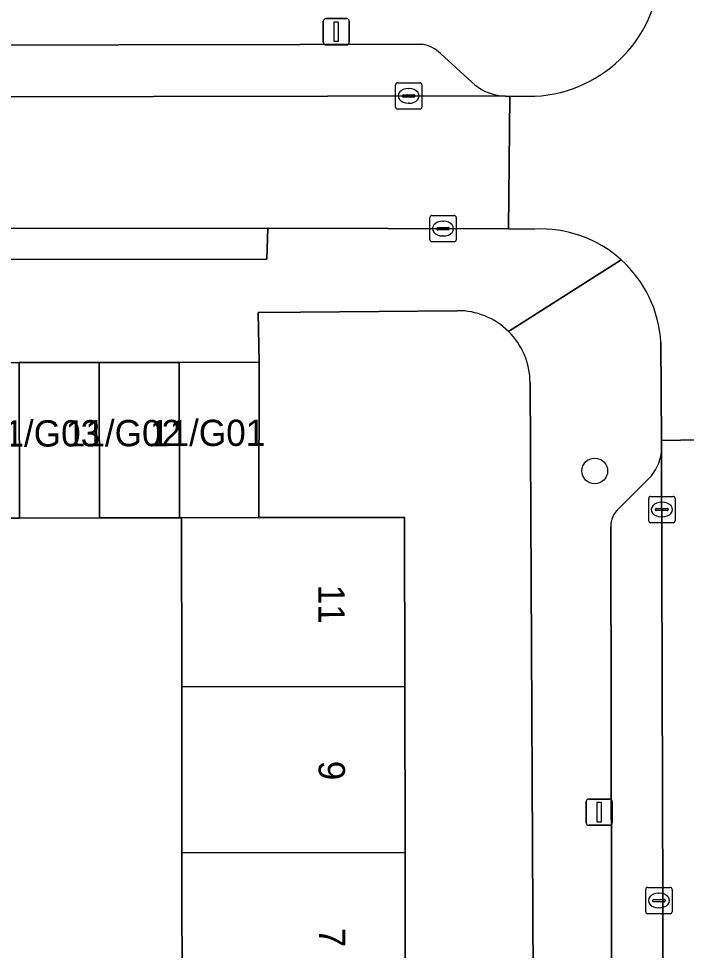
# Model space of a CAD drawing. Extents: x 160732 to 162107, y 387428 to 388479.
# Drawn here: x 161474.01 to 161499.39, y 388256.08 to 388291.54 of the extents above; entities that cross this region are included whole.
import ezdxf

# ---------------------------------------------------------------- set-up
doc = ezdxf.new("R2010")
doc.units = 0
for name, color, linetype in [('IMGEO_Boom', 7, 'Continuous'), ('IMGEO_Erf', 7, 'Continuous'), ('IMGEO_Kolk', 7, 'Continuous'), ('IMGEO_Lichtmast', 7, 'Continuous'), ('IMGEO_Pand', 7, 'Continuous'), ('IMGEO_Pand_nummerreeks', 7, 'Continuous'), ('IMGEO_Parkeervlak_open', 7, 'Continuous'), ('IMGEO_Rijbaan_lokaal_open', 7, 'Continuous'), ('IMGEO_Voetpad_open', 7, 'Continuous')]:
    doc.layers.add(name, color=color, linetype=linetype)

msp = doc.modelspace()

# ---------------------------------------------------------------- linework, layer by layer
at = {"layer": 'IMGEO_Boom'}
msp.add_circle((161495.909, 388274.326), 0.489, dxfattribs=at)
at = {"layer": 'IMGEO_Erf'}
for points in [[(161490.681, 388280.425), (161484.727, 388280.375), (161483.116, 388280.362), (161483.151, 388278.464), (161483.136, 388272.552), (161488.675, 388272.561), (161488.685, 388266.126), (161488.695, 388259.812), (161488.705, 388253.498), (161488.711, 388250), (161488.716, 388247.184), (161488.726, 388240.87), (161488.736, 388234.437), (161480.257, 388234.424), (161480.249, 388239.424), (161480.247, 388240.857), (161480.237, 388247.171), (161480.232, 388250), (161480.226, 388253.485), (161480.216, 388259.799)], [(161493.684, 388231.721), (161493.591, 388250), (161493.45, 388277.693)], [(161480.216, 388259.799), (161480.206, 388266.113), (161480.196, 388272.545), (161480.119, 388272.545), (161477.077, 388272.54), (161474.036, 388272.535), (161470.994, 388272.53)]]:
    msp.add_lwpolyline(points, dxfattribs=at)
for centre, radius, start, end in [((161490.704, 388277.679), 2.746, 45.3929, 90.489), ((161490.705, 388277.68), 2.745, 0.2732, 45.3809)]:
    msp.add_arc(centre, radius, start, end, dxfattribs=at)
at = {"layer": 'IMGEO_Kolk'}
for p, q in [((161488.335, 388288.172), (161488.335, 388289.024)), ((161488.41, 388289.098), (161489.262, 388289.098)), ((161489.336, 388289.024), (161489.336, 388288.172)), ((161488.637, 388288.641), (161489.035, 388288.641)), ((161488.823, 388288.878), (161488.848, 388288.878)), ((161488.594, 388288.592), (161488.594, 388288.604)), ((161489.032, 388288.555), (161488.634, 388288.555)), ((161488.846, 388288.318), (161488.821, 388288.318)), ((161489.078, 388288.604), (161489.078, 388288.592)), ((161489.262, 388288.098), (161488.41, 388288.098)), ((161489.714, 388284.048), (161490.566, 388284.048)), ((161489.639, 388283.122), (161489.639, 388283.974)), ((161490.127, 388283.828), (161490.152, 388283.828)), ((161490.64, 388283.974), (161490.64, 388283.122)), ((161489.898, 388283.542), (161489.898, 388283.554)), ((161490.336, 388283.505), (161489.938, 388283.505)), ((161489.941, 388283.591), (161490.339, 388283.591)), ((161490.382, 388283.554), (161490.382, 388283.542)), ((161490.566, 388283.048), (161489.714, 388283.048)), ((161490.15, 388283.268), (161490.125, 388283.268)), ((161497.96, 388272.433), (161497.96, 388273.285)), ((161498.035, 388273.359), (161498.887, 388273.359)), ((161498.448, 388273.139), (161498.473, 388273.139)), ((161498.961, 388273.285), (161498.961, 388272.433)), ((161498.219, 388272.853), (161498.219, 388272.865)), ((161498.657, 388272.816), (161498.259, 388272.816)), ((161498.262, 388272.902), (161498.66, 388272.902)), ((161498.703, 388272.865), (161498.703, 388272.853)), ((161498.887, 388272.359), (161498.035, 388272.359)), ((161498.471, 388272.579), (161498.446, 388272.579)), ((161497.847, 388257.554), (161497.847, 388258.406)), ((161497.922, 388258.48), (161498.774, 388258.48)), ((161498.335, 388258.26), (161498.36, 388258.26)), ((161498.848, 388258.406), (161498.848, 388257.554)), ((161498.106, 388257.974), (161498.106, 388257.986)), ((161498.544, 388257.937), (161498.146, 388257.937)), ((161498.149, 388258.023), (161498.547, 388258.023)), ((161498.59, 388257.986), (161498.59, 388257.974)), ((161498.774, 388257.48), (161497.922, 388257.48)), ((161498.358, 388257.7), (161498.333, 388257.7))]:
    msp.add_line(p, q, dxfattribs=at)
for points in [[(161488.335, 388288.172), (161488.335, 388289.024)], [(161488.41, 388289.098), (161489.262, 388289.098)], [(161489.336, 388289.024), (161489.336, 388288.172)], [(161489.262, 388288.098), (161488.41, 388288.098)], [(161489.714, 388284.048), (161490.566, 388284.048)], [(161489.639, 388283.122), (161489.639, 388283.974)], [(161490.64, 388283.974), (161490.64, 388283.122)], [(161490.566, 388283.048), (161489.714, 388283.048)], [(161497.96, 388272.433), (161497.96, 388273.285)], [(161498.035, 388273.359), (161498.887, 388273.359)], [(161498.961, 388273.285), (161498.961, 388272.433)], [(161498.887, 388272.359), (161498.035, 388272.359)], [(161497.847, 388257.554), (161497.847, 388258.406)], [(161497.922, 388258.48), (161498.774, 388258.48)], [(161498.848, 388258.406), (161498.848, 388257.554)], [(161498.774, 388257.48), (161497.922, 388257.48)]]:
    msp.add_lwpolyline(points, dxfattribs=at)
for centre, radius, start, end in [((161488.412, 388289.022), 0.0765, 91.552, 178.448), ((161488.412, 388289.022), 0.0765, 91.552, 178.448), ((161489.26, 388289.022), 0.0765, 1.552, 88.448), ((161489.26, 388289.022), 0.0765, 1.552, 88.448), ((161488.634, 388288.601), 0.0403, 85.8775, 175.7526), ((161489.039, 388288.603), 0.0386, 1.7309, 96.639), ((161488.631, 388288.591), 0.0366, 178.938, 274.7102), ((161489.035, 388288.598), 0.043, 264.8664, 352.4533), ((161488.412, 388288.174), 0.0765, 181.552, 268.448), ((161488.412, 388288.174), 0.0765, 181.552, 268.448), ((161489.26, 388288.174), 0.0765, 271.552, 358.448), ((161489.26, 388288.174), 0.0765, 271.552, 358.448), ((161489.716, 388283.972), 0.0765, 91.552, 178.448), ((161489.716, 388283.972), 0.0765, 91.552, 178.448), ((161490.564, 388283.972), 0.0765, 1.552, 88.448), ((161490.564, 388283.972), 0.0765, 1.552, 88.448), ((161489.938, 388283.551), 0.0403, 85.8775, 175.7526), ((161489.935, 388283.541), 0.0366, 178.938, 274.7102), ((161490.339, 388283.548), 0.043, 264.8664, 352.4533), ((161490.343, 388283.553), 0.0386, 1.7309, 96.639), ((161489.716, 388283.124), 0.0765, 181.552, 268.448), ((161489.716, 388283.124), 0.0765, 181.552, 268.448), ((161490.564, 388283.124), 0.0765, 271.552, 358.448), ((161490.564, 388283.124), 0.0765, 271.552, 358.448), ((161498.037, 388273.283), 0.0765, 91.552, 178.448), ((161498.037, 388273.283), 0.0765, 91.552, 178.448), ((161498.885, 388273.283), 0.0765, 1.552, 88.448), ((161498.885, 388273.283), 0.0765, 1.552, 88.448), ((161498.259, 388272.862), 0.0403, 85.8775, 175.7526), ((161498.256, 388272.852), 0.0366, 178.938, 274.7102), ((161498.66, 388272.859), 0.043, 264.8664, 352.4533), ((161498.664, 388272.864), 0.0386, 1.7309, 96.639), ((161498.037, 388272.435), 0.0765, 181.552, 268.448), ((161498.037, 388272.435), 0.0765, 181.552, 268.448), ((161498.885, 388272.435), 0.0765, 271.552, 358.448), ((161498.885, 388272.435), 0.0765, 271.552, 358.448), ((161497.924, 388258.404), 0.0765, 91.552, 178.448), ((161497.924, 388258.404), 0.0765, 91.552, 178.448), ((161498.772, 388258.404), 0.0765, 1.552, 88.448), ((161498.772, 388258.404), 0.0765, 1.552, 88.448), ((161498.146, 388257.983), 0.0403, 85.8775, 175.7526), ((161498.143, 388257.973), 0.0366, 178.938, 274.7102), ((161498.547, 388257.98), 0.043, 264.8664, 352.4533), ((161498.551, 388257.985), 0.0386, 1.7309, 96.639), ((161497.924, 388257.556), 0.0765, 181.552, 268.448), ((161497.924, 388257.556), 0.0765, 181.552, 268.448), ((161498.772, 388257.556), 0.0765, 271.552, 358.448), ((161498.772, 388257.556), 0.0765, 271.552, 358.448)]:
    msp.add_arc(centre, radius, start, end, dxfattribs=at)
for centre, major_axis, ratio, start_param, end_param in [((161488.822, 388288.598), (-0.387, 0.002), 0.722429, 4.712389, 7.853982), ((161488.847, 388288.598), (-0.39, 0.002), 0.717154, 1.570796, 4.712389), ((161490.126, 388283.548), (-0.387, 0.002), 0.722429, 4.712389, 7.853982), ((161490.151, 388283.548), (-0.39, 0.002), 0.717154, 1.570796, 4.712389), ((161498.447, 388272.859), (-0.387, 0.002), 0.722429, 4.712389, 7.853982), ((161498.472, 388272.859), (-0.39, 0.002), 0.717154, 1.570796, 4.712389), ((161498.334, 388257.98), (-0.387, 0.002), 0.722429, 4.712389, 7.853982), ((161498.359, 388257.98), (-0.39, 0.002), 0.717154, 1.570796, 4.712389)]:
    msp.add_ellipse(centre, major_axis=major_axis, ratio=ratio, start_param=start_param, end_param=end_param, dxfattribs=at)
at = {"layer": 'IMGEO_Lichtmast'}
for p, q in [((161485.688, 388291.539), (161486.478, 388291.539)), ((161486.478, 388291.539), (161485.688, 388291.539)), ((161485.588, 388290.639), (161485.588, 388291.439)), ((161485.588, 388291.439), (161485.588, 388290.639)), ((161486.578, 388291.439), (161486.578, 388290.639)), ((161486.578, 388290.639), (161486.578, 388291.439)), ((161486.478, 388290.539), (161485.688, 388290.539)), ((161485.688, 388290.539), (161486.478, 388290.539)), ((161495.584, 388260.943), (161495.584, 388261.743)), ((161495.584, 388261.743), (161495.584, 388260.943)), ((161495.684, 388261.843), (161496.474, 388261.843)), ((161496.474, 388261.843), (161495.684, 388261.843)), ((161496.574, 388261.743), (161496.574, 388260.943)), ((161496.574, 388260.943), (161496.574, 388261.743)), ((161496.474, 388260.843), (161495.684, 388260.843)), ((161495.684, 388260.843), (161496.474, 388260.843))]:
    msp.add_line(p, q, dxfattribs=at)
for points in [[(161486.008, 388291.414), (161486.158, 388291.414), (161486.158, 388290.664), (161486.008, 388290.664), (161486.008, 388291.414)], [(161496.004, 388261.718), (161496.154, 388261.718), (161496.154, 388260.968), (161496.004, 388260.968), (161496.004, 388261.718)]]:
    msp.add_lwpolyline(points, dxfattribs=at)
for centre, start, end in [((161485.688, 388291.439), 90, 180), ((161485.688, 388291.439), 90, 180), ((161486.478, 388291.439), 0, 90), ((161486.478, 388291.439), 360, 90), ((161485.688, 388290.639), 180, 270), ((161485.688, 388290.639), 180, 270), ((161486.478, 388290.639), 270, 0), ((161486.478, 388290.639), 270, 0), ((161495.684, 388261.743), 90, 180), ((161495.684, 388261.743), 90, 180), ((161496.474, 388261.743), 0, 90), ((161496.474, 388261.743), 360, 90), ((161495.684, 388260.943), 180, 270), ((161495.684, 388260.943), 180, 270), ((161496.474, 388260.943), 270, 0), ((161496.474, 388260.943), 270, 0)]:
    msp.add_arc(centre, 0.1, start, end, dxfattribs=at)
at = {"layer": 'IMGEO_Pand'}
for points in [[(161474.036, 388272.535), (161474.026, 388278.45), (161470.985, 388278.445), (161470.994, 388272.53)], [(161477.077, 388272.54), (161477.068, 388278.454), (161474.026, 388278.45), (161474.036, 388272.535)], [(161480.119, 388272.545), (161480.109, 388278.459), (161477.068, 388278.454), (161477.077, 388272.54)], [(161480.196, 388272.545), (161483.136, 388272.552), (161483.151, 388278.464), (161480.109, 388278.459), (161480.119, 388272.545)], [(161480.196, 388272.545), (161480.206, 388266.113), (161488.685, 388266.126), (161488.675, 388272.561), (161483.136, 388272.552)], [(161488.695, 388259.812), (161488.685, 388266.126), (161480.206, 388266.113), (161480.216, 388259.799)], [(161480.216, 388259.799), (161480.226, 388253.485), (161488.705, 388253.498), (161488.695, 388259.812)]]:
    msp.add_lwpolyline(points, close=True, dxfattribs=at)
at = {"layer": 'IMGEO_Parkeervlak_open'}
for points in [[(161489.358, 388290.564), (161484.706, 388290.556), (161381.042, 388290.368), (161376.687, 388290.36)], [(161491.23, 388289.125), (161490.048, 388290.213)], [(161373.414, 388288.379), (161492.353, 388288.605)], [(161498.573, 388231.943), (161498.443, 388275.033)], [(161497.97, 388274.038), (161496.815, 388272.892)], [(161496.519, 388272.204), (161496.585, 388235.019)]]:
    msp.add_lwpolyline(points, dxfattribs=at)
for centre, radius, start, end in [((161489.141, 388289.284), 1.298, 45.6942, 80.3813), ((161492.546, 388290.495), 1.9, 226.1483, 264.1591), ((161496.727, 388275.239), 1.728, 315.9888, 353.1605), ((161497.443, 388272.214), 0.924, 132.8062, 180.6359)]:
    msp.add_arc(centre, radius, start, end, dxfattribs=at)
at = {"layer": 'IMGEO_Rijbaan_lokaal_open'}
for points in [[(161498.423, 388279.222), (161498.453, 388275.481), (161503.536, 388275.578), (161503.458, 388295.736)], [(161373.37, 388283.338), (161379.503, 388283.39), (161396.234, 388283.429), (161467.463, 388283.555), (161483.476, 388283.568), (161492.634, 388283.54), (161492.686, 388288.575)], [(161492.686, 388288.575), (161492.353, 388288.605), (161373.414, 388288.379)], [(161493.637, 388288.585), (161492.686, 388288.575), (161492.634, 388283.54), (161493.621, 388283.531)], [(161503.536, 388275.578), (161498.453, 388275.481), (161498.443, 388275.033), (161498.573, 388231.943)]]:
    msp.add_lwpolyline(points, dxfattribs=at)
for centre, radius, start, end in [((161493.375, 388293.608), 5.03, 272.9852, 359.953), ((161493.848, 388278.951), 4.585, 48.1146, 92.8341), ((161493.849, 388278.955), 4.581, 3.3405, 48.1002)]:
    msp.add_arc(centre, radius, start, end, dxfattribs=at)
at = {"layer": 'IMGEO_Voetpad_open'}
for points in [[(161376.687, 388290.36), (161381.042, 388290.368), (161484.706, 388290.556), (161489.358, 388290.564)], [(161490.048, 388290.213), (161491.23, 388289.125)], [(161492.353, 388288.605), (161492.686, 388288.575), (161493.637, 388288.585)], [(161493.621, 388283.531), (161492.634, 388283.54), (161483.476, 388283.568), (161483.437, 388282.389), (161467.457, 388282.379), (161467.463, 388283.555), (161396.234, 388283.429), (161396.236, 388282.223), (161379.506, 388282.204), (161379.503, 388283.39), (161373.37, 388283.338), (161373.275, 388279.592)], [(161496.909, 388282.365), (161492.633, 388279.634)], [(161492.633, 388279.634), (161496.909, 388282.365)], [(161374.905, 388280.268), (161380.686, 388280.263), (161380.751, 388278.336), (161383.703, 388278.342), (161386.655, 388278.349), (161389.608, 388278.355), (161392.56, 388278.362), (161395.512, 388278.368), (161395.468, 388280.26), (161397.163, 388280.262), (161466.442, 388280.339), (161467.979, 388280.341), (161467.943, 388278.44), (161470.985, 388278.445), (161474.026, 388278.45), (161477.068, 388278.454), (161480.109, 388278.459), (161483.151, 388278.464), (161483.116, 388280.362), (161484.727, 388280.375), (161490.681, 388280.425)], [(161498.443, 388275.033), (161498.453, 388275.481), (161498.423, 388279.222)], [(161493.45, 388277.693), (161493.591, 388250), (161493.684, 388231.721)], [(161496.815, 388272.892), (161497.97, 388274.038)], [(161496.585, 388235.019), (161496.519, 388272.204)]]:
    msp.add_lwpolyline(points, dxfattribs=at)
msp.add_lwpolyline([(161467.463, 388283.555), (161467.457, 388282.379), (161483.437, 388282.389), (161483.476, 388283.568)], close=True, dxfattribs=at)
for centre, radius, start, end in [((161493.375, 388293.608), 5.03, 272.9852, 359.953), ((161489.141, 388289.284), 1.298, 45.6942, 80.3813), ((161492.546, 388290.495), 1.9, 226.1483, 264.1591), ((161493.848, 388278.951), 4.585, 48.1146, 92.8341), ((161493.849, 388278.955), 4.581, 3.3405, 48.1002), ((161490.704, 388277.679), 2.746, 45.3929, 90.489), ((161490.705, 388277.68), 2.745, 0.2732, 45.3809), ((161496.727, 388275.239), 1.728, 315.9888, 353.1605), ((161497.443, 388272.214), 0.924, 132.8062, 180.6359)]:
    msp.add_arc(centre, radius, start, end, dxfattribs=at)

# ---------------------------------------------------------------- texts
at = {"layer": 'IMGEO_Pand_nummerreeks'}
for s, rotation, p in [('11/G03', 0.1936, (161472.722, 388275.247)), ('11/G02', 0.1936, (161475.799, 388275.258)), ('11/G01', 0.1936, (161478.999, 388275.268)), ('11', 270.0917, (161485.399, 388269.999)), ('9', 270.0917, (161485.41, 388263.299)), ('7', 270.0917, (161485.42, 388256.945))]:
    msp.add_text(s, height=1, rotation=rotation, dxfattribs=at).set_placement(p)

doc.saveas('drawing.dxf')
